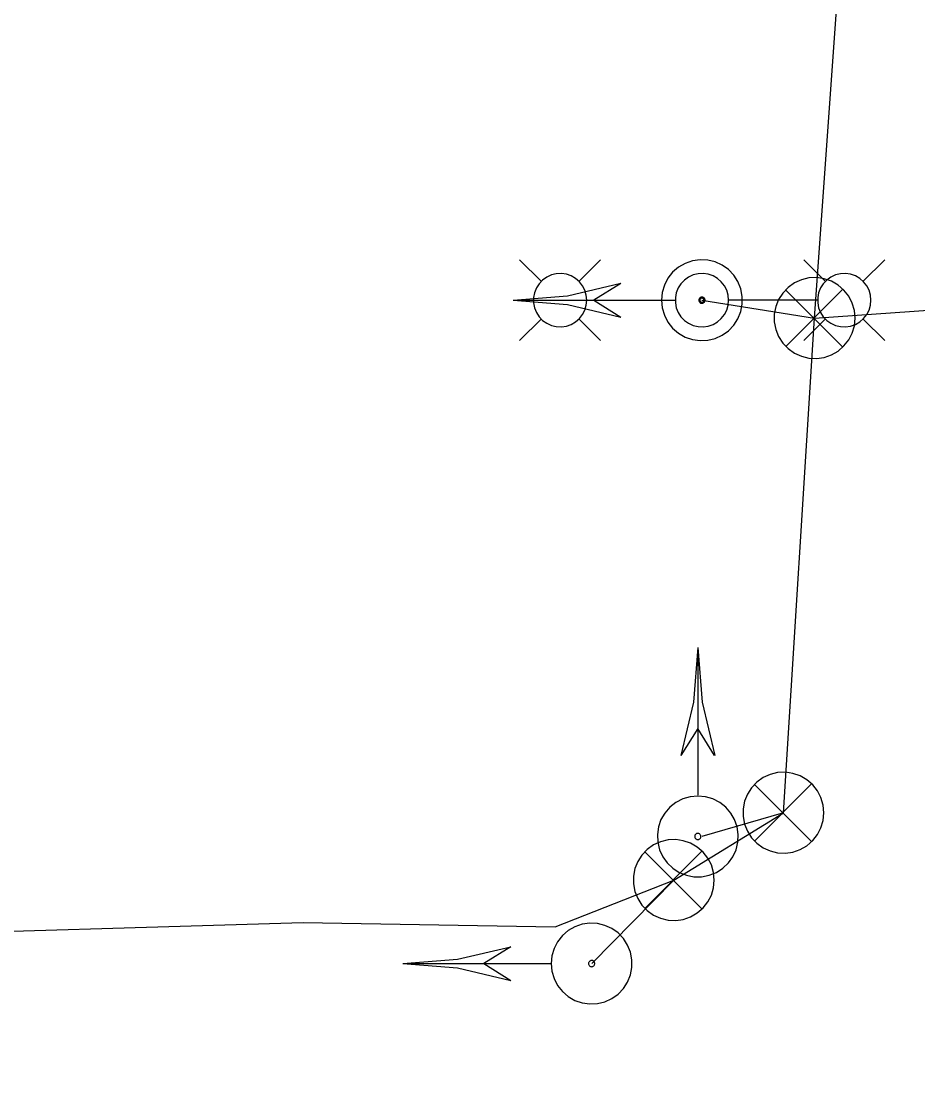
# Model space of a CAD drawing. Extents: x 600849 to 606371, y 330010 to 403088.
# Drawn here: x 601999.8 to 602072.8, y 387553.7 to 387641.4 of the extents above; entities that cross this region are included whole.
import ezdxf

# ---------------------------------------------------------------- set-up
doc = ezdxf.new("R2010")
doc.units = 0
for name, color, linetype in [('E_LTG', 7, 'Continuous'), ('E_SIG', 7, 'Continuous'), ('E_SIG_Conduit', 7, 'Continuous')]:
    doc.layers.add(name, color=color, linetype=linetype)

msp = doc.modelspace()

# ---------------------------------------------------------------- linework, layer by layer
at = {"layer": 'E_LTG'}
for points in [[(602042.189, 387620.217), (602040.413, 387621.995)], [(602045.236, 387620.217), (602047.014, 387621.995)], [(602065.361, 387620.22), (602063.583, 387621.995)], [(602068.408, 387620.22), (602070.184, 387621.995)], [(602045.89, 387618.695), (602045.851, 387619.107), (602045.734, 387619.504), (602045.544, 387619.871), (602045.289, 387620.196), (602044.976, 387620.467), (602044.618, 387620.674), (602044.227, 387620.809), (602043.818, 387620.868), (602043.405, 387620.848), (602043.003, 387620.751), (602042.627, 387620.579), (602042.29, 387620.339), (602042.004, 387620.04), (602041.781, 387619.692), (602041.627, 387619.308), (602041.549, 387618.902), (602041.549, 387618.488), (602041.627, 387618.082), (602041.781, 387617.698), (602042.004, 387617.35), (602042.29, 387617.051), (602042.627, 387616.811), (602043.003, 387616.639), (602043.405, 387616.542), (602043.818, 387616.522), (602044.227, 387616.581), (602044.618, 387616.716), (602044.976, 387616.923), (602045.289, 387617.194), (602045.544, 387617.519), (602045.734, 387617.887), (602045.851, 387618.283), (602045.89, 387618.695)], [(602057.455, 387618.695), (602057.416, 387619.106), (602057.3, 387619.503), (602057.11, 387619.871), (602056.854, 387620.196), (602056.542, 387620.467), (602056.184, 387620.674), (602055.793, 387620.809), (602055.383, 387620.868), (602054.97, 387620.848), (602054.568, 387620.751), (602054.192, 387620.579), (602053.855, 387620.339), (602053.57, 387620.04), (602053.346, 387619.692), (602053.192, 387619.308), (602053.114, 387618.902), (602053.114, 387618.488), (602053.192, 387618.082), (602053.346, 387617.698), (602053.57, 387617.35), (602053.855, 387617.051), (602054.192, 387616.811), (602054.568, 387616.639), (602054.97, 387616.541), (602055.383, 387616.522), (602055.793, 387616.581), (602056.184, 387616.716), (602056.542, 387616.923), (602056.854, 387617.193), (602057.11, 387617.519), (602057.3, 387617.886), (602057.416, 387618.283), (602057.455, 387618.695)], [(602069.058, 387618.695), (602069.019, 387619.106), (602068.902, 387619.503), (602068.713, 387619.871), (602068.457, 387620.196), (602068.145, 387620.467), (602067.786, 387620.674), (602067.396, 387620.809), (602066.986, 387620.868), (602066.573, 387620.848), (602066.171, 387620.751), (602065.795, 387620.579), (602065.458, 387620.339), (602065.173, 387620.04), (602064.949, 387619.692), (602064.795, 387619.308), (602064.717, 387618.902), (602064.717, 387618.488), (602064.795, 387618.082), (602064.949, 387617.698), (602065.173, 387617.35), (602065.458, 387617.051), (602065.795, 387616.811), (602066.171, 387616.639), (602066.573, 387616.541), (602066.986, 387616.522), (602067.396, 387616.581), (602067.786, 387616.716), (602068.145, 387616.923), (602068.457, 387617.193), (602068.713, 387617.519), (602068.902, 387617.886), (602069.019, 387618.283), (602069.058, 387618.695)], [(602045.926, 387618.695), (602053.104, 387618.695)], [(602055.446, 387618.695), (602055.443, 387618.726), (602055.434, 387618.757), (602055.42, 387618.785), (602055.4, 387618.81), (602055.376, 387618.83), (602055.349, 387618.846), (602055.319, 387618.856), (602055.288, 387618.861), (602055.256, 387618.859), (602055.225, 387618.852), (602055.197, 387618.839), (602055.171, 387618.821), (602055.149, 387618.798), (602055.132, 387618.771), (602055.12, 387618.742), (602055.114, 387618.711), (602055.114, 387618.679), (602055.12, 387618.648), (602055.132, 387618.619), (602055.149, 387618.592), (602055.171, 387618.569), (602055.197, 387618.551), (602055.225, 387618.538), (602055.256, 387618.53), (602055.288, 387618.529), (602055.319, 387618.533), (602055.349, 387618.543), (602055.376, 387618.559), (602055.4, 387618.58), (602055.42, 387618.605), (602055.434, 387618.633), (602055.443, 387618.663), (602055.446, 387618.695)], [(602064.671, 387618.695), (602057.493, 387618.695)], [(602042.189, 387617.17), (602040.413, 387615.395)], [(602045.236, 387617.17), (602047.014, 387615.395)], [(602065.361, 387617.173), (602063.583, 387615.395)], [(602068.408, 387617.173), (602070.184, 387615.395)]]:
    msp.add_lwpolyline(points, dxfattribs=at)
at = {"layer": 'E_SIG'}
for points in [[(602051.979, 387618.695), (602052.039, 387618.071), (602052.215, 387617.469), (602052.503, 387616.911), (602052.891, 387616.418), (602053.365, 387616.007), (602053.908, 387615.693), (602054.501, 387615.488), (602055.122, 387615.399), (602055.749, 387615.429), (602056.358, 387615.577), (602056.929, 387615.837), (602057.44, 387616.201), (602057.873, 387616.655), (602058.212, 387617.183), (602058.445, 387617.766), (602058.564, 387618.382), (602058.564, 387619.009), (602058.445, 387619.625), (602058.212, 387620.207), (602057.873, 387620.735), (602057.44, 387621.189), (602056.929, 387621.553), (602056.358, 387621.814), (602055.749, 387621.962), (602055.122, 387621.992), (602054.501, 387621.902), (602053.908, 387621.697), (602053.365, 387621.383), (602052.891, 387620.973), (602052.503, 387620.479), (602052.215, 387619.922), (602052.039, 387619.32), (602051.979, 387618.695)], [(602039.879, 387618.695), (602044.332, 387619.041), (602048.679, 387620.07)], [(602048.679, 387620.068), (602046.478, 387618.697)], [(602067.766, 387617.239), (602067.706, 387617.864), (602067.529, 387618.465), (602067.242, 387619.023), (602066.854, 387619.516), (602066.38, 387619.927), (602065.837, 387620.241), (602065.244, 387620.446), (602064.623, 387620.535), (602063.996, 387620.505), (602063.387, 387620.357), (602062.816, 387620.097), (602062.305, 387619.733), (602061.872, 387619.279), (602061.533, 387618.751), (602061.3, 387618.169), (602061.181, 387617.553), (602061.181, 387616.925), (602061.3, 387616.309), (602061.533, 387615.727), (602061.872, 387615.199), (602062.305, 387614.745), (602062.816, 387614.381), (602063.387, 387614.12), (602063.996, 387613.973), (602064.623, 387613.943), (602065.244, 387614.032), (602065.837, 387614.237), (602066.38, 387614.551), (602066.854, 387614.962), (602067.242, 387615.455), (602067.529, 387616.012), (602067.706, 387616.614), (602067.766, 387617.239)], [(602066.728, 387619.574), (602062.118, 387614.916)], [(602062.118, 387619.526), (602066.771, 387614.873)], [(602039.879, 387618.695), (602044.332, 387618.349), (602048.679, 387617.32)], [(602039.88, 387618.697), (602051.921, 387618.697)], [(602046.478, 387618.697), (602048.679, 387617.319)], [(602055.027, 387618.695), (602055.031, 387618.647), (602055.045, 387618.601), (602055.067, 387618.559), (602055.096, 387618.521), (602055.133, 387618.49), (602055.174, 387618.466), (602055.22, 387618.45), (602055.267, 387618.443), (602055.315, 387618.445), (602055.362, 387618.457), (602055.405, 387618.477), (602055.444, 387618.505), (602055.477, 387618.539), (602055.503, 387618.58), (602055.521, 387618.624), (602055.53, 387618.671), (602055.53, 387618.719), (602055.521, 387618.766), (602055.503, 387618.811), (602055.477, 387618.851), (602055.444, 387618.886), (602055.405, 387618.914), (602055.362, 387618.934), (602055.315, 387618.945), (602055.267, 387618.947), (602055.22, 387618.941), (602055.174, 387618.925), (602055.133, 387618.901), (602055.096, 387618.869), (602055.067, 387618.832), (602055.045, 387618.789), (602055.031, 387618.743), (602055.027, 387618.695)], [(602054.943, 387590.368), (602054.597, 387585.915), (602053.568, 387581.568)], [(602054.943, 387590.368), (602055.289, 387585.915), (602056.318, 387581.568)], [(602054.944, 387590.368), (602054.944, 387578.326)], [(602054.944, 387583.769), (602053.567, 387581.569)], [(602056.316, 387581.569), (602054.944, 387583.769)], [(602065.221, 387576.906), (602065.161, 387577.531), (602064.984, 387578.133), (602064.697, 387578.69), (602064.309, 387579.183), (602063.835, 387579.594), (602063.292, 387579.908), (602062.699, 387580.113), (602062.078, 387580.202), (602061.451, 387580.172), (602060.842, 387580.025), (602060.271, 387579.764), (602059.76, 387579.4), (602059.327, 387578.946), (602058.988, 387578.418), (602058.755, 387577.836), (602058.636, 387577.22), (602058.636, 387576.592), (602058.755, 387575.976), (602058.988, 387575.394), (602059.327, 387574.866), (602059.76, 387574.412), (602060.271, 387574.048), (602060.842, 387573.788), (602061.451, 387573.64), (602062.078, 387573.61), (602062.699, 387573.699), (602063.292, 387573.904), (602063.835, 387574.218), (602064.309, 387574.629), (602064.697, 387575.122), (602064.984, 387575.68), (602065.161, 387576.282), (602065.221, 387576.906)], [(602064.183, 387579.241), (602059.573, 387574.583)], [(602059.573, 387579.193), (602064.226, 387574.54)], [(602054.943, 387578.268), (602054.318, 387578.209), (602053.716, 387578.032), (602053.159, 387577.744), (602052.666, 387577.356), (602052.255, 387576.882), (602051.941, 387576.339), (602051.736, 387575.746), (602051.647, 387575.125), (602051.676, 387574.499), (602051.824, 387573.889), (602052.085, 387573.318), (602052.449, 387572.807), (602052.903, 387572.374), (602053.431, 387572.035), (602054.013, 387571.802), (602054.629, 387571.683), (602055.257, 387571.683), (602055.873, 387571.802), (602056.455, 387572.035), (602056.983, 387572.374), (602057.437, 387572.807), (602057.801, 387573.318), (602058.061, 387573.889), (602058.209, 387574.499), (602058.239, 387575.125), (602058.15, 387575.746), (602057.945, 387576.339), (602057.631, 387576.882), (602057.22, 387577.356), (602056.727, 387577.744), (602056.169, 387578.032), (602055.567, 387578.209), (602054.943, 387578.268)], [(602054.943, 387575.221), (602054.895, 387575.216), (602054.849, 387575.202), (602054.806, 387575.18), (602054.769, 387575.151), (602054.737, 387575.115), (602054.713, 387575.073), (602054.698, 387575.028), (602054.691, 387574.98), (602054.693, 387574.932), (602054.704, 387574.886), (602054.724, 387574.842), (602054.752, 387574.803), (602054.787, 387574.77), (602054.827, 387574.744), (602054.872, 387574.726), (602054.919, 387574.717), (602054.967, 387574.717), (602055.014, 387574.726), (602055.059, 387574.744), (602055.099, 387574.77), (602055.134, 387574.803), (602055.161, 387574.842), (602055.181, 387574.886), (602055.193, 387574.932), (602055.195, 387574.98), (602055.188, 387575.028), (602055.172, 387575.073), (602055.148, 387575.115), (602055.117, 387575.151), (602055.079, 387575.18), (602055.037, 387575.202), (602054.991, 387575.216), (602054.943, 387575.221)], [(602056.284, 387571.417), (602056.224, 387572.042), (602056.047, 387572.644), (602055.76, 387573.201), (602055.372, 387573.694), (602054.898, 387574.105), (602054.355, 387574.419), (602053.762, 387574.624), (602053.141, 387574.713), (602052.514, 387574.683), (602051.905, 387574.536), (602051.334, 387574.275), (602050.823, 387573.911), (602050.39, 387573.457), (602050.051, 387572.929), (602049.818, 387572.347), (602049.699, 387571.731), (602049.699, 387571.103), (602049.818, 387570.487), (602050.051, 387569.905), (602050.39, 387569.377), (602050.823, 387568.923), (602051.334, 387568.559), (602051.905, 387568.299), (602052.514, 387568.151), (602053.141, 387568.121), (602053.762, 387568.21), (602054.355, 387568.415), (602054.898, 387568.729), (602055.372, 387569.14), (602055.76, 387569.633), (602056.047, 387570.191), (602056.224, 387570.793), (602056.284, 387571.417)], [(602055.246, 387573.752), (602050.636, 387569.094)], [(602050.636, 387573.704), (602055.289, 387569.051)], [(602042.99, 387564.605), (602043.05, 387563.98), (602043.226, 387563.378), (602043.514, 387562.821), (602043.902, 387562.328), (602044.376, 387561.917), (602044.919, 387561.603), (602045.512, 387561.398), (602046.133, 387561.309), (602046.76, 387561.338), (602047.369, 387561.486), (602047.94, 387561.747), (602048.451, 387562.111), (602048.884, 387562.565), (602049.223, 387563.093), (602049.456, 387563.675), (602049.575, 387564.291), (602049.575, 387564.919), (602049.456, 387565.535), (602049.223, 387566.117), (602048.884, 387566.645), (602048.451, 387567.099), (602047.94, 387567.463), (602047.369, 387567.723), (602046.76, 387567.871), (602046.133, 387567.901), (602045.512, 387567.812), (602044.919, 387567.607), (602044.376, 387567.293), (602043.902, 387566.882), (602043.514, 387566.389), (602043.226, 387565.831), (602043.05, 387565.229), (602042.99, 387564.605)], [(602030.89, 387564.605), (602035.343, 387564.951), (602039.69, 387565.98)], [(602039.69, 387565.978), (602037.489, 387564.606)], [(602046.038, 387564.605), (602046.042, 387564.557), (602046.056, 387564.511), (602046.078, 387564.468), (602046.107, 387564.431), (602046.144, 387564.399), (602046.185, 387564.375), (602046.231, 387564.36), (602046.278, 387564.353), (602046.326, 387564.355), (602046.373, 387564.366), (602046.416, 387564.386), (602046.455, 387564.414), (602046.489, 387564.449), (602046.514, 387564.489), (602046.532, 387564.534), (602046.541, 387564.581), (602046.541, 387564.629), (602046.532, 387564.676), (602046.514, 387564.721), (602046.489, 387564.761), (602046.455, 387564.796), (602046.416, 387564.823), (602046.373, 387564.843), (602046.326, 387564.855), (602046.278, 387564.857), (602046.231, 387564.85), (602046.185, 387564.834), (602046.144, 387564.81), (602046.107, 387564.779), (602046.078, 387564.741), (602046.056, 387564.699), (602046.042, 387564.653), (602046.038, 387564.605)], [(602030.89, 387564.605), (602035.343, 387564.259), (602039.69, 387563.23)], [(602030.891, 387564.606), (602042.932, 387564.606)], [(602037.489, 387564.606), (602039.69, 387563.229)]]:
    msp.add_lwpolyline(points, dxfattribs=at)
at = {"layer": 'E_SIG_Conduit'}
for points in [[(601961.654, 387553.687), (601967.277, 387559.884), (601986.256, 387566.877), (602022.77, 387567.966), (602043.31, 387567.603), (602052.984, 387571.417), (602061.921, 387576.906), (602064.466, 387617.239), (602067.918, 387665.596)], [(602064.466, 387617.239), (602289.606, 387633.055)], [(602055.28, 387618.695), (602064.466, 387617.239)], [(602061.921, 387576.906), (602055.28, 387574.953)], [(602052.984, 387571.417), (602046.291, 387564.604)]]:
    msp.add_lwpolyline(points, dxfattribs=at)

doc.saveas('drawing.dxf')
